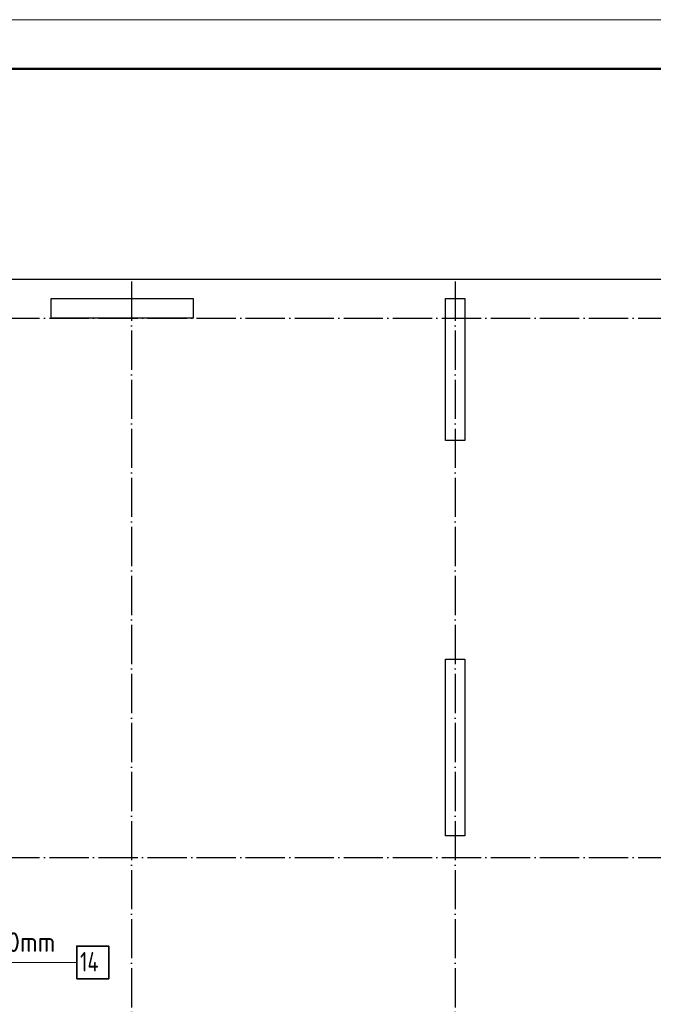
# Model space of a CAD drawing. Header units: millimetres. Extents: x -49773 to 2322955, y -3321 to 58485.
# Tile 261 of 580: x 1072397 to 1078857, y 29546 to 39587. Entities that reach past the tile are written whole.
import ezdxf

# ---------------------------------------------------------------- set-up
doc = ezdxf.new("R2010")
doc.units = ezdxf.units.MM
doc.linetypes.add('______11', pattern=[500, 400, -50, 0, -50])
doc.linetypes.add('______5', pattern=[1100, 800, -100, 100, -100])
doc.layers.add('Standard', color=7, linetype='Continuous', lineweight=25)
doc.layers.add('Арм.стержн. вертикальными 2', color=7, linetype='Continuous', lineweight=35, true_color=0x006e00)
doc.layers.add('Осевая линия_ общее', color=7, linetype='______5', lineweight=13, true_color=0xa0a0a0)
doc.styles.add('ISOCPEUR', font='txt')

msp = doc.modelspace()

# ---------------------------------------------------------------- linework, layer by layer
at = {"color": 7, "linetype": 'Continuous', "lineweight": 25, "transparency": 33554687}
for p, q in [((1072716.7, 36543.9), (1072716.7, 36743.9)), ((1072716.7, 36743.9), (1074166.7, 36743.9)), ((1074166.7, 36743.9), (1074166.7, 36543.9)), ((1076736.7, 35293.9), (1076736.7, 36743.9)), ((1076736.7, 36743.9), (1076936.7, 36743.9)), ((1076936.7, 36743.9), (1076936.7, 35293.9)), ((1074166.7, 36543.9), (1072716.7, 36543.9)), ((1076936.7, 35293.9), (1076736.7, 35293.9)), ((1076736.7, 31263.9), (1076736.7, 33063.9)), ((1076736.7, 33063.9), (1076936.7, 33063.9)), ((1076936.7, 33063.9), (1076936.7, 31263.9)), ((1076936.7, 31263.9), (1076736.7, 31263.9))]:
    msp.add_line(p, q, dxfattribs=at)
at = {"layer": 'Standard', "color": 7, "linetype": 'Continuous', "lineweight": 13, "transparency": 33554687}
msp.add_lwpolyline([(1051708.1, -2413.2), (1111108.1, -2413.2), (1111108.1, 39586.8), (1051708.1, 39586.8), (1051708.1, -2413.2)], close=True, dxfattribs=at)
at = {"layer": 'Standard', "color": 7, "linetype": 'Continuous', "lineweight": 50, "transparency": 33554687}
msp.add_lwpolyline([(1053708.1, 39086.8), (1110608.1, 39086.8), (1110608.1, -1913.2), (1053708.1, -1913.2), (1053708.1, 39086.8)], close=True, dxfattribs=at)
at = {"layer": 'Standard', "color": 254, "linetype": 'Continuous', "lineweight": 25, "true_color": 0xc4c4ff, "transparency": 33554687}
msp.add_lwpolyline([(1055676.7, 22304.8), (1097996.7, 22304.8), (1097996.7, 36935.9), (1055676.7, 36935.9), (1055676.7, 22304.8)], dxfattribs=at)
at = {"layer": 'Арм.стержн. вертикальными 2', "color": 7, "linetype": 'Continuous', "lineweight": 13, "transparency": 33554687}
msp.add_line((1071057.7, 29973), (1072977.7, 29973), dxfattribs=at)
at = {"layer": 'Арм.стержн. вертикальными 2', "color": 7, "linetype": 'Continuous', "lineweight": 35, "transparency": 33554687}
msp.add_lwpolyline([(1072977.7, 29806.4), (1073304.4, 29806.4), (1073304.4, 30139.7), (1072977.7, 30139.7), (1072977.7, 29806.4)], dxfattribs=at)
at = {"layer": 'Осевая линия_ общее', "color": 253, "linetype": '______11', "lineweight": -3, "true_color": 0xa0a0a0, "transparency": 33554687}
for p, q in [((1073536.7, 36915.9), (1073536.7, 20029.5)), ((1076836.7, 36915.9), (1076836.7, 20029.5)), ((1055696.7, 36543.9), (1100211.6, 36543.9)), ((1055696.7, 31043.9), (1100211.6, 31043.9))]:
    msp.add_line(p, q, dxfattribs=at)

# ---------------------------------------------------------------- texts
at = {"layer": 'Арм.стержн. вертикальными 2', "color": 7, "linetype": 'Continuous', "lineweight": 25, "transparency": 33554687, "char_height": 200, "attachment_point": 7, "style": 'ISOCPEUR'}
for s, insert, width in [('\\W0.96;ø16 L=2340mm ', (1071077.7, 30079.7), 1975.109), ('\\W0.76;14', (1073011.1, 29879.7), 336.373)]:
    msp.add_mtext(s, dxfattribs=dict(at, insert=insert, width=width))

doc.saveas('drawing.dxf')
